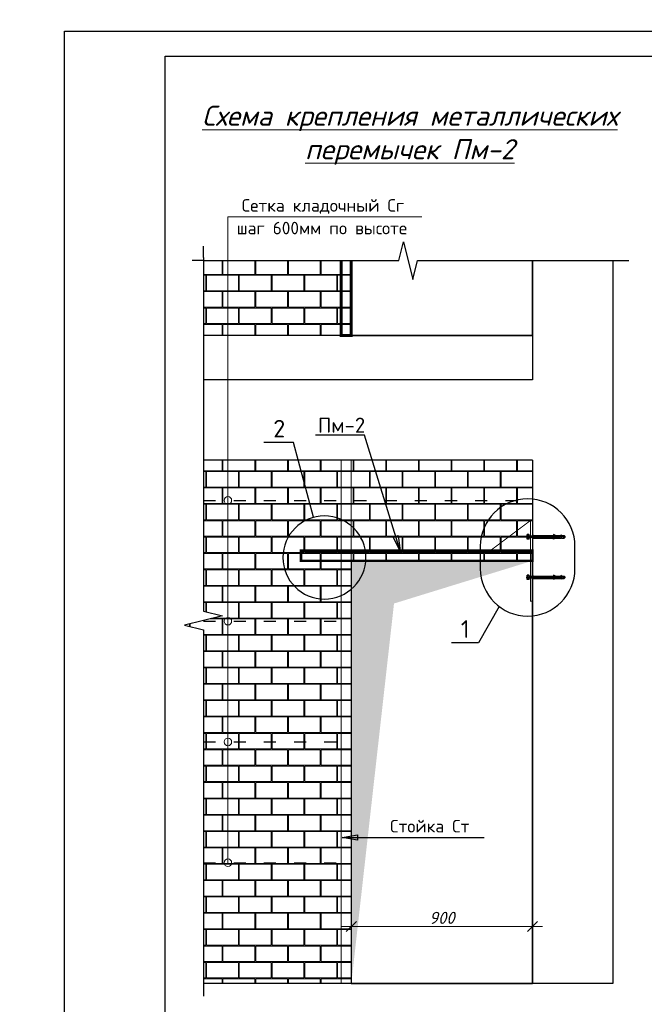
# Model space of a CAD drawing. Header units: millimetres. Extents: x 363306 to 7757304, y 1022887 to 1207196.
# Tile 381 of 656: x 1594816 to 1607232, y 1069338 to 1088906. Entities that reach past the tile are written whole.
import ezdxf

# ---------------------------------------------------------------- set-up
doc = ezdxf.new("R2010")
doc.units = ezdxf.units.MM
for name, pattern in [('ACAD_ISO03W100', [30, 12, -18]), ('CENTER', [50.8, 31.75, -6.35, 6.35, -6.35]), ('DASHDOT', [1, 0.5, -0.25, 0, -0.25])]:
    doc.linetypes.add(name, pattern=pattern)
for name, color, linetype, lineweight in [('.', 7, 'Continuous', 15), ('axis', 40, 'CENTER', 13), ('Я-1', 7, 'Continuous', 20)]:
    doc.layers.add(name, color=color, linetype=linetype, lineweight=lineweight)
for name, color, linetype in [('0 @ 100', 7, 'Continuous'), ('O3SAD', 1, 'Continuous'), ('screws', 7, 'Continuous')]:
    doc.layers.add(name, color=color, linetype=linetype)
doc.styles.add('Arial', font='arial.ttf')
doc.styles.add('iso', font='isocpeur.TTF')
doc.styles.add('ISOCPEUR', font='isocpeur.TTF')
doc.styles.get("Standard").update_dxf_attribs({"font": 'isocpeui.ttf'})
doc.styles.add('ГОСТ 2.304', font='isocpeui.ttf')
doc.dimstyles.new('Санжар', dxfattribs={"dimtxt": 240, "dimasz": 200, "dimexe": 200, "dimexo": 200, "dimgap": 50, "dimtad": 1, "dimdec": 0, "dimtxsty": 'Standard', "dimblk": 'OBLIQUE', "dimcen": 2.5, "dimdle": 200, "dimclrd": 152, "dimclre": 152, "dimclrt": 152, "dimadec": 0, "dimazin": 0, "dimtfac": 1, "dimtdec": 0, "dimtmove": 0, "dimatfit": 3, "dimldrblk": 'OBLIQUE', "dimfxl": 0, "dimlwd": 0, "dimlwe": 0, "dimarcsym": 0})

# ---------------------------------------------------------------- blocks, each defined once
blk = doc.blocks.new('саморез сантехнический')
for p, q in [((-6.3, 6.5), (-7.5, 5.8)), ((-7.5, 0.7), (-7.5, 5.8)), ((-6.3, 0), (-7.5, 0.7)), ((-6.3, 6.5), (6.3, 6.5)), ((6.3, 0), (-6.3, 0)), ((-4.3, 0), (4.3, 0)), ((-3.8, 0.7), (-3.8, 5.8)), ((-3.8, -1.5), (3.7, 0)), ((-2.5, -0.7), (1.3, 0)), ((-2.5, -0.7), (-2.5, 0)), ((2.5, -0.7), (3.8, 0)), ((2.5, -0.2), (2.5, 0)), ((3.8, 0.7), (3.8, 5.8)), ((6.3, 6.5), (7.5, 5.8)), ((6.3, 0), (7.5, 0.7)), ((7.5, 0.7), (7.5, 5.8)), ((-3.8, -1.5), (-2.5, -0.7)), ((-3.8, -1.5), (-2.5, -1.7)), ((-3.8, -4.4), (3.7, -2.9)), ((-3.8, -4.4), (-2.5, -3.6)), ((-3.8, -4.4), (-2.5, -4.6)), ((-3.8, -7.2), (3.7, -5.8)), ((-3.8, -7.2), (-2.5, -6.5)), ((-3.8, -7.2), (-2.5, -7.5)), ((-3.8, -10.1), (3.7, -8.7)), ((-3.8, -10.1), (-2.5, -9.4)), ((-3.8, -10.1), (-2.5, -10.4)), ((-3.8, -13), (3.7, -11.6)), ((-3.8, -13), (-2.5, -12.3)), ((-3.8, -13), (-2.5, -13.3)), ((-3.8, -15.9), (3.7, -14.5)), ((-3.8, -15.9), (-2.5, -15.2)), ((-3.8, -15.9), (-2.5, -16.1)), ((-3.8, -18.8), (3.7, -17.3)), ((-3.8, -18.8), (-2.5, -18.1)), ((-3.8, -18.8), (-2.5, -19)), ((-3.8, -21.7), (3.7, -20.2)), ((-3.8, -21.7), (-2.5, -20.9)), ((-3.8, -21.7), (-2.5, -21.9)), ((-3.8, -24.6), (3.7, -23.1)), ((-3.8, -24.6), (-2.5, -23.8)), ((-3.8, -24.6), (-2.5, -24.8)), ((-3.8, -27.4), (3.7, -26)), ((-3.8, -27.4), (-2.5, -26.7)), ((-3.8, -27.4), (-2.5, -27.7)), ((-3.8, -30.3), (3.7, -28.9)), ((-3.8, -30.3), (-2.5, -29.6)), ((-3.8, -30.3), (-2.5, -30.6)), ((-3.8, -33.2), (3.7, -31.8)), ((-3.8, -33.2), (-2.5, -32.5)), ((-2.5, -1.7), (2.5, -0.7)), ((-2.5, -3.6), (-2.5, -1.7)), ((-2.5, -3.6), (2.5, -2.7)), ((-2.5, -4.6), (2.5, -3.6)), ((-2.5, -6.5), (-2.5, -4.6)), ((-2.5, -6.5), (2.5, -5.6)), ((-2.5, -7.5), (2.5, -6.5)), ((-2.5, -9.4), (-2.5, -7.5)), ((-2.5, -9.4), (2.5, -8.4)), ((-2.5, -10.4), (2.5, -9.4)), ((-2.5, -12.3), (-2.5, -10.4)), ((-2.5, -12.3), (2.5, -11.3)), ((-2.5, -13.3), (2.5, -12.3)), ((-2.5, -15.2), (-2.5, -13.3)), ((-2.5, -15.2), (2.5, -14.2)), ((-2.5, -16.1), (2.5, -15.2)), ((-2.5, -18.1), (-2.5, -16.1)), ((-2.5, -18.1), (2.5, -17.1)), ((-2.5, -19), (2.5, -18.1)), ((-2.5, -20.9), (-2.5, -19)), ((-2.5, -20.9), (2.5, -20)), ((-2.5, -21.9), (2.5, -20.9)), ((-2.5, -23.8), (-2.5, -21.9)), ((-2.5, -23.8), (2.5, -22.9)), ((-2.5, -24.8), (2.5, -23.8)), ((-2.5, -26.7), (-2.5, -24.8)), ((-2.5, -26.7), (2.5, -25.8)), ((-2.5, -27.7), (2.5, -26.7)), ((-2.5, -29.6), (-2.5, -27.7)), ((-2.5, -29.6), (2.5, -28.6)), ((-2.5, -30.6), (2.5, -29.6)), ((-2.5, -32.5), (-2.5, -30.6)), ((-2.5, -32.5), (2.5, -31.5)), ((-2.5, -33.5), (2.5, -32.5)), ((2.5, -2.7), (2.5, -0.7)), ((2.5, -2.7), (3.7, -2.9)), ((2.5, -3.6), (3.7, -2.9)), ((2.5, -5.6), (2.5, -3.6)), ((2.5, -5.6), (3.7, -5.8)), ((2.5, -6.5), (3.7, -5.8)), ((2.5, -8.4), (2.5, -6.5)), ((2.5, -8.4), (3.7, -8.7)), ((2.5, -9.4), (3.7, -8.7)), ((2.5, -11.3), (2.5, -9.4)), ((2.5, -11.3), (3.7, -11.6)), ((2.5, -12.3), (3.7, -11.6)), ((2.5, -14.2), (2.5, -12.3)), ((2.5, -14.2), (3.7, -14.5)), ((2.5, -15.2), (3.7, -14.5)), ((2.5, -17.1), (2.5, -15.2)), ((2.5, -17.1), (3.7, -17.3)), ((2.5, -18.1), (3.7, -17.3)), ((2.5, -20), (2.5, -18.1)), ((2.5, -20), (3.7, -20.2)), ((2.5, -20.9), (3.7, -20.2)), ((2.5, -22.9), (2.5, -20.9)), ((2.5, -22.9), (3.7, -23.1)), ((2.5, -23.8), (3.7, -23.1)), ((2.5, -25.8), (2.5, -23.8)), ((2.5, -25.8), (3.7, -26)), ((2.5, -26.7), (3.7, -26)), ((2.5, -28.6), (2.5, -26.7)), ((2.5, -28.6), (3.7, -28.9)), ((2.5, -29.6), (3.7, -28.9)), ((2.5, -31.5), (2.5, -29.6)), ((2.5, -31.5), (3.7, -31.8)), ((2.5, -32.5), (3.7, -31.8)), ((2.5, -34.4), (2.5, -32.5)), ((-3.8, -33.2), (-2.5, -33.5)), ((-3.8, -36.1), (3.7, -34.7)), ((-3.8, -36.1), (-2.5, -35.4)), ((-3.8, -36.1), (-2.5, -36.3)), ((-3.8, -39), (3.7, -37.5)), ((-3.8, -39), (-2.5, -38.3)), ((-3.8, -39), (-2.5, -39.2)), ((-3.8, -41.9), (3.7, -40.4)), ((-3.8, -41.9), (-2.5, -41.2)), ((-3.8, -41.9), (-2.5, -42.1)), ((-3.8, -44.8), (3.7, -43.3)), ((-3.8, -44.8), (-2.5, -44)), ((-3.8, -44.8), (-2.5, -45)), ((-3.8, -47.7), (3.7, -46.2)), ((-3.8, -47.7), (-2.5, -46.9)), ((-3.8, -47.7), (-2.5, -47.9)), ((-3.8, -50.5), (3.7, -49.1)), ((-3.8, -50.5), (-2.5, -49.8)), ((-3.8, -50.5), (-2.5, -50.8)), ((-3.8, -53.4), (3.7, -52)), ((-3.8, -53.4), (-2.5, -52.7)), ((-3.8, -53.4), (-2.5, -53.7)), ((-3.8, -56.3), (3.7, -54.9)), ((-3.8, -56.3), (-2.5, -55.6)), ((-3.8, -56.3), (-2.5, -56.6)), ((-3.8, -59.2), (3.7, -57.8)), ((-3.8, -59.2), (-2.5, -58.5)), ((-3.8, -59.2), (-2.5, -59.4)), ((-3.8, -62.1), (3.7, -60.6)), ((-3.8, -62.1), (-2.5, -61.4)), ((-3.8, -62.1), (-2.5, -62.3)), ((-3.8, -65), (3.7, -63.5)), ((-3.8, -65), (-2.5, -64.3)), ((-3.8, -65), (-2.5, -65.2)), ((-2.5, -35.4), (-2.5, -33.5)), ((-2.5, -35.4), (2.5, -34.4)), ((-2.5, -36.3), (2.5, -35.4)), ((-2.5, -38.3), (-2.5, -36.3)), ((-2.5, -38.3), (2.5, -37.3)), ((-2.5, -39.2), (2.5, -38.3)), ((-2.5, -41.2), (-2.5, -39.2)), ((-2.5, -41.2), (2.5, -40.2)), ((-2.5, -42.1), (2.5, -41.2)), ((-2.5, -44), (-2.5, -42.1)), ((-2.5, -44), (2.5, -43.1)), ((-2.5, -45), (2.5, -44)), ((-2.5, -46.9), (-2.5, -45)), ((-2.5, -46.9), (2.5, -46)), ((-2.5, -47.9), (2.5, -46.9)), ((-2.5, -49.8), (-2.5, -47.9)), ((-2.5, -49.8), (2.5, -48.9)), ((-2.5, -50.8), (2.5, -49.8)), ((-2.5, -52.7), (-2.5, -50.8)), ((-2.5, -52.7), (2.5, -51.7)), ((-2.5, -53.7), (2.5, -52.7)), ((-2.5, -55.6), (-2.5, -53.7)), ((-2.5, -55.6), (2.5, -54.6)), ((-2.5, -56.6), (2.5, -55.6)), ((-2.5, -58.5), (-2.5, -56.6)), ((-2.5, -58.5), (2.5, -57.5)), ((-2.5, -59.4), (2.5, -58.5)), ((-2.5, -61.4), (-2.5, -59.4)), ((-2.5, -61.4), (2.5, -60.4)), ((-2.5, -62.3), (2.5, -61.4)), ((-2.5, -64.3), (-2.5, -62.3)), ((-2.5, -64.3), (2.5, -63.3)), ((-2.5, -65.2), (2.5, -64.3)), ((-2.5, -67.1), (-2.5, -65.2)), ((2.5, -34.4), (3.7, -34.7)), ((2.5, -35.4), (3.7, -34.7)), ((2.5, -37.3), (2.5, -35.4)), ((2.5, -37.3), (3.7, -37.5)), ((2.5, -38.3), (3.7, -37.5)), ((2.5, -40.2), (2.5, -38.3)), ((2.5, -40.2), (3.7, -40.4)), ((2.5, -41.2), (3.7, -40.4)), ((2.5, -43.1), (2.5, -41.2)), ((2.5, -43.1), (3.7, -43.3)), ((2.5, -44), (3.7, -43.3)), ((2.5, -46), (2.5, -44)), ((2.5, -46), (3.7, -46.2)), ((2.5, -46.9), (3.7, -46.2)), ((2.5, -48.9), (2.5, -46.9)), ((2.5, -48.9), (3.7, -49.1)), ((2.5, -49.8), (3.7, -49.1)), ((2.5, -51.7), (2.5, -49.8)), ((2.5, -51.7), (3.7, -52)), ((2.5, -52.7), (3.7, -52)), ((2.5, -54.6), (2.5, -52.7)), ((2.5, -54.6), (3.7, -54.9)), ((2.5, -55.6), (3.7, -54.9)), ((2.5, -57.5), (2.5, -55.6)), ((2.5, -57.5), (3.7, -57.8)), ((2.5, -58.5), (3.7, -57.8)), ((2.5, -60.4), (2.5, -58.5)), ((2.5, -60.4), (3.7, -60.6)), ((2.5, -61.4), (3.7, -60.6)), ((2.5, -63.3), (2.5, -61.4)), ((2.5, -63.3), (3.7, -63.5)), ((2.5, -64.3), (3.7, -63.5)), ((2.5, -66.2), (2.5, -64.3)), ((-3.8, -67.9), (3.7, -66.4)), ((-3.8, -67.9), (-2.5, -67.1)), ((-3.8, -67.9), (-2.5, -68.1)), ((-3.8, -70.7), (3.7, -69.3)), ((-3.8, -70.7), (-2.5, -70)), ((-3.8, -70.7), (-2.5, -71)), ((-3.8, -73.6), (3.7, -72.2)), ((-3.8, -73.6), (-2.5, -72.9)), ((-3.8, -73.6), (-2.5, -73.9)), ((-3.8, -76.5), (3.7, -75.1)), ((-3.8, -76.5), (-2.5, -75.8)), ((-3.8, -76.5), (-2.5, -76.8)), ((-3.8, -79.4), (3.7, -78)), ((-3.8, -79.4), (-2.5, -78.7)), ((-3.8, -79.4), (-2.5, -79.6)), ((-3.8, -82.3), (3.7, -80.8)), ((-3.8, -82.3), (-2.5, -81.6)), ((-3.8, -82.3), (-2.5, -82.5)), ((-3.8, -85.2), (3.7, -83.7)), ((-3.8, -85.2), (-2.5, -84.5)), ((-3.8, -85.2), (-2.5, -85.4)), ((-3.8, -88.1), (3.7, -86.6)), ((-3.8, -88.1), (-2.5, -87.3)), ((-3.8, -88.1), (-2.5, -88.3)), ((-3.8, -91), (3.7, -89.5)), ((-3.8, -91), (-2.5, -90.2)), ((-3.8, -91), (-2.5, -91.2)), ((-3.8, -93.8), (3.7, -92.4)), ((-3.8, -93.8), (-2.5, -93.1)), ((-3.8, -93.8), (-2.5, -94.1)), ((-3.8, -96.7), (3.7, -95.3)), ((-3.8, -96.7), (-2.5, -96)), ((-3.8, -96.7), (-2.5, -97)), ((-2.5, -67.1), (2.5, -66.2)), ((-2.5, -68.1), (2.5, -67.1)), ((-2.5, -70), (-2.5, -68.1)), ((-2.5, -70), (2.5, -69.1)), ((-2.5, -71), (2.5, -70)), ((-2.5, -72.9), (-2.5, -71)), ((-2.5, -72.9), (2.5, -71.9)), ((-2.5, -73.9), (2.5, -72.9)), ((-2.5, -75.8), (-2.5, -73.9)), ((-2.5, -75.8), (2.5, -74.8)), ((-2.5, -76.8), (2.5, -75.8)), ((-2.5, -78.7), (-2.5, -76.8)), ((-2.5, -78.7), (2.5, -77.7)), ((-2.5, -79.6), (2.5, -78.7)), ((-2.5, -81.6), (-2.5, -79.6)), ((-2.5, -81.6), (2.5, -80.6)), ((-2.5, -82.5), (2.5, -81.6)), ((-2.5, -84.5), (-2.5, -82.5)), ((-2.5, -84.5), (2.5, -83.5)), ((-2.5, -85.4), (2.5, -84.5)), ((-2.5, -87.3), (-2.5, -85.4)), ((-2.5, -87.3), (2.5, -86.4)), ((-2.5, -88.3), (2.5, -87.3)), ((-2.5, -90.2), (-2.5, -88.3)), ((-2.5, -90.2), (2.5, -89.3)), ((-2.5, -91.2), (2.5, -90.2)), ((-2.5, -93.1), (-2.5, -91.2)), ((-2.5, -93.1), (2.5, -92.2)), ((-2.5, -94.1), (2.5, -93.1)), ((-2.5, -96), (-2.5, -94.1)), ((-2.5, -96), (2.5, -95)), ((-2.5, -97), (2.5, -96)), ((-2.5, -98.4), (-2.5, -97)), ((2.5, -66.2), (3.7, -66.4)), ((2.5, -67.1), (3.7, -66.4)), ((2.5, -69.1), (2.5, -67.1)), ((2.5, -69.1), (3.7, -69.3)), ((2.5, -70), (3.7, -69.3)), ((2.5, -71.9), (2.5, -70)), ((2.5, -71.9), (3.7, -72.2)), ((2.5, -72.9), (3.7, -72.2)), ((2.5, -74.8), (2.5, -72.9)), ((2.5, -74.8), (3.7, -75.1)), ((2.5, -75.8), (3.7, -75.1)), ((2.5, -77.7), (2.5, -75.8)), ((2.5, -77.7), (3.7, -78)), ((2.5, -78.7), (3.7, -78)), ((2.5, -80.6), (2.5, -78.7)), ((2.5, -80.6), (3.7, -80.8)), ((2.5, -81.6), (3.7, -80.8)), ((2.5, -83.5), (2.5, -81.6)), ((2.5, -83.5), (3.7, -83.7)), ((2.5, -84.5), (3.7, -83.7)), ((2.5, -86.4), (2.5, -84.5)), ((2.5, -86.4), (3.7, -86.6)), ((2.5, -87.3), (3.7, -86.6)), ((2.5, -89.3), (2.5, -87.3)), ((2.5, -89.3), (3.7, -89.5)), ((2.5, -90.2), (3.7, -89.5)), ((2.5, -92.2), (2.5, -90.2)), ((2.5, -92.2), (3.7, -92.4)), ((2.5, -93.1), (3.7, -92.4)), ((2.5, -95.5), (2.5, -93.1)), ((2.5, -95), (3.7, -95.3)), ((2.5, -96), (3.7, -95.3)), ((2.5, -97.9), (2.5, -96)), ((-3.8, -99.6), (3.7, -98.2)), ((-3.8, -99.6), (-2.5, -98.9)), ((-3.8, -99.6), (-2.5, -99.9)), ((-2.5, -98.9), (2.5, -97.9)), ((-2.5, -98.4), (-2.4, -98.9)), ((-2.5, -99.9), (2.5, -98.9)), ((-2.1, -99.8), (-1.4, -101.8)), ((-2, -102.2), (2.4, -101.3)), ((-2, -102.2), (-0.7, -101.4)), ((-2, -102.2), (-0.7, -102.4)), ((-1.3, -102.3), (0, -106.4)), ((-0.7, -101.4), (1.1, -101.1)), ((-0.7, -102.4), (1.1, -102)), ((0, -106.4), (1.4, -101.9)), ((1.1, -101.1), (2.4, -101.3)), ((1.1, -102), (2.4, -101.3)), ((1.6, -101.2), (2.3, -98.9)), ((2.5, -97.9), (3.7, -98.2)), ((2.5, -98.9), (3.7, -98.2)), ((2.5, -98.4), (2.5, -98.4))]:
    blk.add_line(p, q)
for points in [[(-3.8, 5.8), (-5.6, 6.9), (-7.5, 5.8)], [(-7.5, 0.7), (-5.6, -0.4), (-3.8, 0.7)], [(3.8, 5.8), (0, 6.9), (-3.8, 5.8)], [(-3.8, 0.7), (0, -0.4), (3.8, 0.7)], [(7.5, 5.8), (5.6, 6.9), (3.8, 5.8)], [(3.8, 0.7), (5.6, -0.4), (7.5, 0.7)]]:
    blk.add_rational_spline(points, [1.31624349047, 1.51986706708, 1.31624349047], degree=2)
at = {"layer": 'axis', "ltscale": 10}
blk.add_line((0, 9.8), (0, -111.4), dxfattribs=at)
blk = doc.blocks.new('mbrs')
at = {"layer": 'screws', "color": 30}
for p, q in [((-5.1, -0.8), (0, -0.8)), ((-5.1, -0.8), (-4, -2.4)), ((-4, -2.4), (-4, -68.7)), ((-4, -2.4), (4, -2.4)), ((5.1, -0.8), (4, -2.4)), ((4, -2.4), (4, -68.7)), ((-4, -75.1), (-7.5, -68.9)), ((-7.5, -68.9), (-6.6, -68.9)), ((-3.2, -74.9), (-6.6, -68.9)), ((-4, -96.4), (-5.7, -93.3)), ((-5.7, -93.3), (-5.3, -93.3)), ((-3.2, -96.4), (-5.3, -93.3)), ((-4, -75.1), (-4, -93.2)), ((-4, -93.2), (-3.2, -93.2)), ((-4, -96.4), (-4, -103.9)), ((-3.2, -93.2), (-3.2, -96.4)), ((-0.5, -72.4), (-0.5, -71.5)), ((3.2, -74.9), (6.6, -68.9)), ((4, -93.2), (3.2, -93.2)), ((3.2, -93.2), (3.2, -96.4)), ((3.2, -96.4), (5.3, -93.3)), ((4, -75.1), (7.5, -68.9)), ((4, -75.1), (4, -93.2)), ((4, -75.1), (4, -93.2)), ((4, -96.4), (5.7, -93.3)), ((4, -96.4), (4, -103.9)), ((5.7, -93.3), (5.3, -93.3)), ((7.5, -68.9), (6.6, -68.9)), ((-2, -106.3), (-4, -103.9)), ((-2, -106.3), (2, -106.3)), ((-0.5, -105.9), (0.5, -105.9)), ((2, -106.3), (4, -103.9))]:
    blk.add_line(p, q, dxfattribs=at)
blk.add_lwpolyline([(-5.1, 0), (-5.1, -0.8), (5.1, -0.8), (5.1, 0)], close=True, dxfattribs=at)
at = {"layer": 'screws', "color": 1, "linetype": 'DASHDOT', "ltscale": 8}
blk.add_lwpolyline([(0, 3.1), (0, -108.4)], dxfattribs=at)
at = {"layer": 'screws', "color": 30}
for points in [[(-4, -68.7), (-3.2, -68.7), (-3.2, -74.9)], [(-0.5, -105.9), (-0.5, -102.2), (-2.7, -99.8), (1, -95.1), (-2.7, -89.7), (1, -83.9), (-2.7, -78.5), (0.9, -74.1), (-0.5, -72.4), (-0.5, -70.9)], [(0.5, -105.9), (0.5, -102.2), (-1.7, -99.8), (1.9, -95.1), (-1.7, -89.7), (1.9, -83.9), (-1.7, -78.5), (1.9, -74.1), (0.5, -72.4), (0.5, -70.9)], [(-0.5, -67.9), (-0.5, -67.1)], [(0.5, -67.9), (0.5, -67.1)], [(4, -68.7), (3.2, -68.7), (3.2, -74.9)]]:
    blk.add_lwpolyline(points, dxfattribs=at)
for centre, radius, start, end in [((0, -69.4), 1.58, 107.4576, 252.5424), ((0, -67.1), 0.475, 0, 180), ((0, -69.4), 1.58, 287.4576, 72.5424)]:
    blk.add_arc(centre, radius, start, end, dxfattribs=at)
blk = doc.blocks.new('_Oblique')
at = {"color": 0, "linetype": 'ByBlock', "lineweight": -2}
blk.add_line((-0.5, -0.5), (0.5, 0.5), dxfattribs=at)
blk = doc.blocks.new('*D1397')
at = {"lineweight": 0, "transparency": 16777216}
for p, q in [((1601408, 1069952), (1601408, 1071086)), ((1605008, 1069952), (1605008, 1071086)), ((1605208, 1070886), (1601208, 1070886))]:
    blk.add_line(p, q, dxfattribs=at)
at = {"layer": 'Defpoints', "color": 0, "lineweight": 25, "transparency": 16777216}
for p in [(1601408, 1070886), (1601408, 1069752), (1605008, 1069752)]:
    blk.add_point(p, dxfattribs=at)
at = {"lineweight": 0, "transparency": 16777216, "xscale": 200, "yscale": 200, "zscale": 200, "rotation": 180}
blk.add_blockref('_Oblique', (1601408, 1070886), dxfattribs=at)
at = {"lineweight": 0, "transparency": 16777216, "xscale": 200, "yscale": 200, "zscale": 200}
blk.add_blockref('_Oblique', (1605008, 1070886), dxfattribs=at)
at = {"lineweight": 30, "transparency": 16777216, "insert": (1603208, 1071056), "char_height": 240, "attachment_point": 5, "bg_fill": 3, "box_fill_scale": 1.1, "bg_fill_color": 256, "bg_fill_true_color": 13158600, "bg_fill_transparency": 0}
blk.add_mtext('900', dxfattribs=at)

msp = doc.modelspace()

# ---------------------------------------------------------------- hatches: boundary and pattern name
at = {"layer": '.', "lineweight": 0, "true_color": 0xcd6928, "transparency": 33554687}
h = msp.add_hatch(dxfattribs=at)
h.set_pattern_fill('AR-B816C', color=32, scale=1.6)
h.set_pattern_definition([(0, (352345.86, -748225.53), (325.12, 325.12), [635, -15.24]), (0, (352020.74, -748210.3), (325.12, 325.12), [635, -15.24]), (90, (352345.86, -748225.53), (-325.12, 325.12), [-340.36, 309.88]), (90, (352330.62, -748225.53), (-325.12, 325.12), [-340.36, 309.88])])
h.paths.add_polyline_path([(1598469.618, 1080151.705), (1598469.618, 1077152.34), (1598844.618, 1077058.59), (1598094.618, 1076871.09), (1598469.618, 1076777.34), (1598469.618, 1069751.705), (1601407.709, 1069751.705), (1601407.709, 1078151.705), (1605007.709, 1078151.705), (1605007.709, 1080151.705)])
h.paths.add_polyline_path([(1601407.709, 1082631.705), (1601407.709, 1084116.916), (1598469.618, 1084116.916), (1598469.618, 1082631.705)])

# ---------------------------------------------------------------- linework, layer by layer
at = {"color": 18, "lineweight": 30, "true_color": 0x000000}
for p, q in [((1605007.709, 1084116.916), (1605007.709, 1081751.705)), ((1606607.709, 1084116.916), (1606607.709, 1069751.705)), ((1605007.709, 1082631.705), (1598469.618, 1082631.705)), ((1605007.709, 1081751.705), (1598469.618, 1081751.705)), ((1605007.709, 1080151.705), (1598469.618, 1080151.705)), ((1605007.709, 1080151.705), (1605007.709, 1069751.705)), ((1606607.709, 1069751.705), (1598469.618, 1069751.705))]:
    msp.add_line(p, q, dxfattribs=at)
at = {"color": 5, "linetype": 'ACAD_ISO03W100', "lineweight": 30, "ltscale": 20}
for p, q in [((1598469.618, 1079351.705), (1605007.709, 1079351.705)), ((1598469.618, 1076951.705), (1601407.709, 1076951.705)), ((1598469.618, 1074551.705), (1601407.709, 1074551.705)), ((1598469.618, 1072151.705), (1601407.709, 1072151.705))]:
    msp.add_line(p, q, dxfattribs=at)
at = {"lineweight": 25, "ltscale": 100}
for p, q in [((1602239.539, 1078624.189), (1602335.671, 1078653.686)), ((1602375.739, 1078351.705), (1602239.539, 1078624.189)), ((1602335.671, 1078653.686), (1602375.739, 1078351.705)), ((1601226.928, 1072652.975), (1601527.378, 1072703.253)), ((1601527.378, 1072602.697), (1601226.928, 1072652.975)), ((1601527.378, 1072703.253), (1601527.378, 1072602.697))]:
    msp.add_line(p, q, dxfattribs=at)
at = {"color": 1, "lineweight": 0, "ltscale": 100}
for points in [[(1598954.071, 1074551.705), (1598954.072, 1084989.975)], [(1598954.071, 1072151.705), (1598954.072, 1084989.975)], [(1598954.072, 1084989.975), (1598954.071, 1072151.705)], [(1598954.072, 1079351.705), (1598954.072, 1084989.975)], [(1598954.072, 1076951.705), (1598954.072, 1084989.975)], [(1598954.072, 1084989.975), (1602806.155, 1084989.975)]]:
    msp.add_lwpolyline(points, dxfattribs=at)
at = {"linetype": 'Continuous', "ltscale": 75}
for points in [[(1602351.163, 1084116.916), (1602444.913, 1084491.916)], [(1602444.913, 1084491.916), (1602632.413, 1083741.916)], [(1598469.618, 1084177.976), (1598469.618, 1084402.976)], [(1598469.618, 1084116.916), (1598244.618, 1084116.916)], [(1598469.618, 1084177.976), (1598469.618, 1077152.34)], [(1598469.618, 1084116.916), (1602351.163, 1084116.916)], [(1602632.413, 1083741.916), (1602726.163, 1084116.916)], [(1602726.163, 1084116.916), (1606926.36, 1084116.916)], [(1598844.618, 1077058.59), (1598094.618, 1076871.09)], [(1598469.618, 1077152.34), (1598844.618, 1077058.59)], [(1598094.618, 1076871.09), (1598469.618, 1076777.34)], [(1598469.618, 1076777.34), (1598469.618, 1069499.632)]]:
    msp.add_lwpolyline(points, dxfattribs=at)
at = {"color": 114, "lineweight": 0, "true_color": 0x139b48, "const_width": 60}
msp.add_lwpolyline([(1601207.709, 1084116.916), (1601207.709, 1082631.705), (1601407.709, 1082631.705), (1601407.709, 1084116.916)], dxfattribs=at)
at = {"color": 18, "lineweight": 30, "true_color": 0x000000}
msp.add_lwpolyline([(1601407.709, 1084116.916), (1601407.709, 1082631.705), (1605007.709, 1082631.705), (1605007.709, 1084116.916)], dxfattribs=at)
at = {"lineweight": 25, "ltscale": 100}
for points in [[(1601671.301, 1080647.502), (1600693.959, 1080647.502)], [(1602375.739, 1078351.705), (1601671.301, 1080647.502)], [(1600260.45, 1080503.495), (1599670.374, 1080503.495)], [(1600659.042, 1079015.929), (1600260.45, 1080503.495)], [(1603971.252, 1078441.498), (1603971.252, 1077994.464)], [(1605853.542, 1077994.464), (1605853.542, 1078441.498)], [(1604348.369, 1077241.055), (1603933.231, 1076522.015)], [(1603933.231, 1076522.015), (1603399.897, 1076522.015)], [(1601226.928, 1072652.975), (1602003.717, 1072652.975)], [(1602003.717, 1072652.975), (1604047.089, 1072652.975)]]:
    msp.add_lwpolyline(points, dxfattribs=at)
at = {"color": 114, "lineweight": 0, "true_color": 0x139b48, "const_width": 20}
msp.add_lwpolyline([(1601407.709, 1080151.705), (1601207.709, 1080151.705), (1601207.709, 1069751.705), (1601407.709, 1069751.705)], close=True, dxfattribs=at)
at = {"color": 5, "lineweight": 0, "const_width": 20}
msp.add_lwpolyline([(1604167.709, 1078351.705), (1604967.709, 1078951.705), (1604967.709, 1078351.705), (1604167.709, 1078351.705)], dxfattribs=at)
msp.add_lwpolyline([(1604967.709, 1078951.705), (1605007.709, 1078951.705), (1605007.709, 1077351.705), (1604967.709, 1077351.705)], close=True, dxfattribs=at)
at = {"color": 217, "lineweight": 0, "true_color": 0x93278f, "const_width": 50}
msp.add_lwpolyline([(1600407.709, 1078351.705), (1605007.709, 1078351.705), (1605007.709, 1078151.705), (1600407.709, 1078151.705)], close=True, dxfattribs=at)
at = {"color": 18, "lineweight": 30, "true_color": 0x000000}
msp.add_lwpolyline([(1601407.709, 1069751.705), (1605007.709, 1069751.705), (1605007.709, 1078151.705), (1601407.709, 1078151.705)], close=True, dxfattribs=at)
at = {"color": 1, "lineweight": 0, "ltscale": 100}
for centre in [(1598954.072, 1079351.705), (1598954.072, 1079351.705), (1598954.072, 1076951.705), (1598954.072, 1076951.705), (1598954.071, 1074551.705), (1598954.071, 1074551.705), (1598954.071, 1072151.705), (1598954.071, 1072151.705)]:
    msp.add_circle(centre, 75, dxfattribs=at)
at = {"lineweight": 25, "ltscale": 100}
for centre, radius, start, end in [((1604912.397, 1078441.498), 941.145, 0, 180), ((1600872.852, 1078217.981), 826.097, 0, 180), ((1600872.852, 1078217.981), 826.097, 180, 0), ((1604912.397, 1077994.464), 941.145, 180, 0)]:
    msp.add_arc(centre, radius, start, end, dxfattribs=at)
at = {"color": 18, "lineweight": 30, "true_color": 0x000000}
msp.add_solid([(1601407.709, 1069751.705), (1601407.709, 1078151.705), (1602256.237, 1077303.177), (1605007.709, 1078151.705)], dxfattribs=at)

# ---------------------------------------------------------------- block references
at = {"xscale": -6, "yscale": 6, "zscale": 6, "rotation": 90}
for name, p in [('саморез сантехнический', (1604939.856, 1078628.474)), ('mbrs', (1605014.856, 1078628.474)), ('саморез сантехнический', (1604939.856, 1077822.733)), ('mbrs', (1605014.856, 1077822.733))]:
    msp.add_blockref(name, p, dxfattribs=at)

# ---------------------------------------------------------------- texts
at = {"color": 116, "lineweight": 0, "true_color": 0x136734, "insert": (883892.483, 1087785.858), "char_height": 500, "width": 18765.00851, "attachment_point": 1, "style": 'Arial'}
msp.add_mtext('\\pi1602.2;{\\fISOCPEUR|b0|i1|c204|p34;\\L\\C256;\\c0;План ленточного фундамента для перегородки }', dxfattribs=at)
at = {"lineweight": 9, "attachment_point": 1, "style": 'iso'}
for s, insert, char_height, width in [('\\pi1764.372;Примерных вид для\\P\\pi488.236;стена монтажа (Газоблок)', (1134531.899, 1087474.922, 0), 400, 9717.00309), ('\\pi1764.372;Примерных вид для\\P\\pi488.236;стена монтажа (Газоблок)', (1179462.79, 1087508.085, 0), 400, 9717.00309), ('\\pi1764.372;Примерных вид для\\P\\pi488.236;стена монтажа (Газоблок)', (1224462.79, 1087508.085, 0), 400, 9717.00309), ('\\pi1764.372;Примерных вид для\\P\\pi488.236;стена монтажа (Газоблок)', (1269531.899, 1087474.922, 0), 400, 9717.00309), ('\\pi457.168;{\\LГоризонтальная} \\P\\pi1088.684;сетка ГС-1', (1375298.56, 1087421.862), 400, 5098.88054), ('\\pi1171.712;Крепежный \\P\\pi762.472;элемент КЭ-1', (1382779.98, 1087540.128), 400, 5098.88054), ('\\pi1764.372;{\\fISOCPEUR|b0|i1|c204|p34;Примерных вид для\\P\\pi488.236;стена монтажа (Газоблок)}', (954613.151, 1083015.009), 400, 9717.00309), ('\\pi1764.372;{\\fISOCPEUR|b0|i1|c204|p34;Примерных вид для\\P\\pi488.236;стена монтажа (Газоблок)}', (999613.151, 1083015.009), 400, 9717.00309), ('\\pi1764.372;{\\fISOCPEUR|b0|i1|c204|p34;Примерных вид для\\P\\pi488.236;стена монтажа (Газоблок)}', (1044613.151, 1083015.009), 400, 9717.00309), ('\\pi35.34936;Крепежный элемент КЭ-2 \\P\\pi1192.62209;(шаг 1500 мм)', (1387921.372, 1081851.487), 300, 5098.88054), ('\\pi457.168;{\\LГоризонтальная} \\P\\pi1121.108;сетка ГС-2', (1374921.9, 1081456.843), 400, 5098.88054), ('\\pi457.16754;{\\LГоризонтальная} \\P\\pi1088.83421;сетка ГС-3', (1375420.972, 1075790.643), 400, 5098.88054), ('\\pi457.168;{\\LГоризонтальная} \\P\\pi1088.684;сетка ГС-1', (1270481.247, 1074142.755, 0), 300, 5098.88054), ('\\pi35.463;Крепежный элемент КЭ-3 \\P\\pi1192.62209;(шаг 1500 мм)', (1386879.305, 1071743.384), 300, 5098.88054)]:
    msp.add_mtext(s, dxfattribs=dict(at, insert=insert, char_height=char_height, width=width))
at = {"color": 18, "lineweight": 0, "true_color": 0x000000, "char_height": 500, "attachment_point": 1}
for s, insert, width in [('\\pi951.20865;Разрез 1 - 1', (1431194.663, 1087606.338), 5955.4476), ('\\pi951.20865;Разрез 1 - 1', (1475028.174, 1087606.338), 5955.4476), ('\\pi951.20865;Разрез 1 - 1', (1521202.46, 1087606.338), 5955.4476), ('\\pi951.20865;Разрез 1 - 1', (1564347.248, 1087307.106), 5955.4476), ('\\pi1090.54978;a - a', (1377368.048, 1070455.62), 3831.09957)]:
    msp.add_mtext(s, dxfattribs=dict(at, insert=insert, width=width))
at = {"lineweight": 0, "ltscale": 100, "char_height": 250, "attachment_point": 1}
for s, insert, width in [('\\fISOCPEUR|b0|i0|c0|p34;\\W1.0000000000;\\T1.0000000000;\\o\\lСетка кладочный Сг', (1599230.208, 1085339.975), 3325), ('\\fISOCPEUR|b0|i0|c0|p34;\\W1.0000000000;\\T1.0000000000;\\o\\lшаг 600мм по высоте', (1599129.072, 1084889.975), 3525)]:
    msp.add_mtext(s, dxfattribs=dict(at, insert=insert, width=width))
at = {"lineweight": 25, "ltscale": 100, "attachment_point": 1}
for s, insert, char_height, width in [('\\fISOCPEUR|b0|i0|c0|p34;\\W1.0000000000;\\T1.0000000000;\\o\\l2', (1599855.374, 1080953.495), 350, 385), ('{\\fISOCPEUR|b0|i0|c204|p34;Пм-2}', (1600743.839, 1080997.502), 300, 850), ('\\fISOCPEUR|b0|i0|c0|p34;\\W1.0000000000;\\T1.0000000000;\\o\\l1', (1603584.897, 1076972.015), 350, 315), ('\\fISOCPEUR|b0|i0|c0|p34;\\W1.0000000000;\\T1.0000000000;\\o\\lСтойка Ст', (1602178.717, 1073002.975), 250, 1775)]:
    msp.add_mtext(s, dxfattribs=dict(at, insert=insert, char_height=char_height, width=width))
at = {"color": 0, "lineweight": -2, "ltscale": 5, "insert": (1348958.4, 1070865.149), "char_height": 300, "width": 17773.54363, "attachment_point": 1, "style": 'iso'}
msp.add_mtext('\\pi7162.827;{\\fISOCPEUR|b0|i1|c204|p34;Примечание:\\P\\pi0;1. \\C256;Данный лист читать совместно с листами\\C0; КP- \\P2. Горизонтальные сетки СГ-1, СГ-2, СГ-3  устраиваются по длине в стенах и в перегородках, через каждый 600 мм расстояние по высоте.\\P\\C256;3. Стены  выполнить из газоблока изготавливается автоклавным методом D600/\\PКладку выполнить с применением однорядной перевязки\\P5.Контроль качества материалов и работ выполнять согласно указаниям \\PКМК 2.01.03-19, КМК 3.03.01-98 и ППР.\\P6. Все внутренние дверные отверстие монтажировать на отм. +2,100.\\P7. Прочность клеевого состава или раствора должна обеспечить величину нормального сцепления не менее 1,2 кгс/см².}', dxfattribs=at)
at = {"layer": '0 @ 100', "color": 7, "insert": (761996.908, 1075986.433), "char_height": 318.940213, "width": 19697.5359, "attachment_point": 4, "style": 'ГОСТ 2.304'}
msp.add_mtext('\\pi5457.36288;{\\fISOCPEUR|b1|i1|c204|p34;Характеристика участка строительства:\\P\\pi0;\\P}Расчетная зимняя температура воздух 15 °С.\\PСкоростной напор ветра   - 38кг/м2.\\PВес снегового покрова    - 50кг/м2.\\PКлассификация зданий по функциональной пожарной опасности - Ф 4.1 \\PКоэффициент надежности по назначению - 0.95\\P\\P^IПроектом разработано подъёмник для мало мобильных граждан населения грузоподъемностью 250 кг. скоростью 0,25 см/с. Двери шахт подъёмника противопожарные с пределом огнестойкости El 30. Подъёмники оборудованы кабинами габаритами 1500х1500 мм, ширина дверей кабины обеспечивает проезд инвалидной коляски. Для экстренных случаев подъёмник оснащен дополнительным аккумулятором и механическим спуском для безопасного спуска пассажира в нулевую отметку. Так же в дверях подъёмника установлены замки датчики которые открываются с ключевыми картами, чтобы открыть двери подъёмника.\\P^IС внешней и внутренней стороны наружных стен предусмотрено обшивка из аквапанелей толщиной 12,5мм с утеплением из минераловатной ваты на кварцевой основе, А =0,040 Вт/мС, толщиной 100мм. (по теплотехническому расчету). Наружная отделка из органическое стекло.\\P^IПодрядчик обязан предоставить заказчику сертификаты соответствия и пожарной безопасности на фасадную систему и все применяемые в данной системе материалы и изделия.\\PКонструкции, изделия и материалы применены по действующим стандартам, ТУ, сертификатам. На путях эвакуации используются отделочные материалы, соответствующие требованиям п. 5.25 ШНК 2.01.02-04.\\PОтделка стен с внутренней стороны окраска водоэмульсионными красками светлых тонов. Во внутренней и наружной отделке использованы современные отделочные материалы используемые на территории Республики Узбекистан.\\P^IКрыша - скатная из металлических профилированных листов с полимерными покрытиями с обеих сторон толщ.0,55мм по металлическим конструкциям.\\P^IПо периметру наружных стен устраивается бетонная отмостка. Бетон кл.В 7,5 шириной 1000 мм, толщиной 50 мм по гравийному основанию толщиной 100 мм -150 мм.\\P^IВсе строительно-монтажные работы вести согласно указаний соответствующих строительных норм и проекта производства работ (П.П.Р.) на основании ШНК 3.01.01 - 03 и КМК 3.01.02 - 00.', dxfattribs=at)
at = {"layer": 'Я-1', "color": 0, "lineweight": 0, "ltscale": 500, "insert": (1602570.704, 1087198.621), "char_height": 400, "width": 10488.49918, "attachment_point": 2, "style": 'ISOCPEUR'}
msp.add_mtext('{\\fISOCPEUR|b0|i1|c204|p34;\\L\\C256;Схема крепления металлических перемычек Пм-2}', dxfattribs=at)

# ---------------------------------------------------------------- next in the draw order: dimensions: what is measured, and where the dimension line sits
at = {"color": 18, "lineweight": 30, "true_color": 0x000000}
dim = msp.add_linear_dim(base=(1601407.709, 1070885.812), p1=(1605007.709, 1069751.705), p2=(1601407.709, 1069751.705), dimstyle='Санжар', override={"dimlfac": 0.25, "dimclrd": 256, "dimclre": 256, "dimclrt": 256, "dimfxl": 2, "dimtfill": 1, "dimarcsym": 2}, dxfattribs=at)
dim.commit()
dim.dimension.update_dxf_attribs({"geometry": '*D1397', "text_midpoint": (1603207.709, 1071055.812)})

# ---------------------------------------------------------------- next in the draw order: linework, layer by layer
at = {"lineweight": 30}
msp.add_lwpolyline([(1597706.348, 1088178.072), (1637206.348, 1088178.072), (1637206.348, 1059478.072), (1597706.348, 1059478.072)], close=True, dxfattribs=at)
at = {"layer": 'O3SAD', "color": 1}
msp.add_lwpolyline([(1595706.348, 1088678.072), (1637706.348, 1088678.072), (1637706.348, 1058978.072), (1595706.348, 1058978.072)], close=True, dxfattribs=at)

doc.saveas('drawing.dxf')
